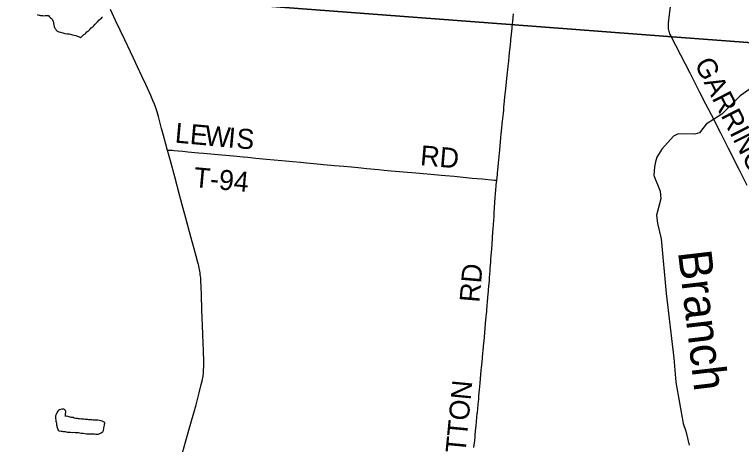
# Model space of a CAD drawing. Extents: x 1410790 to 1770854, y 448063 to 770588.
# Drawn here: x 1621585 to 1632477, y 584342 to 590784 of the extents above; entities that cross this region are included whole.
import ezdxf

# ---------------------------------------------------------------- set-up
doc = ezdxf.new("R2010")
doc.units = 0
for name, color, linetype in [('GM_X_County_Road', 7, 'Continuous'), ('GM_X_County_Road_Text', 7, 'Continuous'), ('GM_X_Minor_Lake', 7, 'Continuous'), ('GM_X_Minor_River', 7, 'Continuous'), ('GM_X_Minor_River_Text', 7, 'Continuous'), ('GM_X_State_Route', 7, 'Continuous'), ('GM_X_Township', 7, 'Continuous'), ('GM_X_Township_Road', 7, 'Continuous'), ('GM_X_Township_Road_Text', 7, 'Continuous')]:
    doc.layers.add(name, color=color, linetype=linetype)

msp = doc.modelspace()

# ---------------------------------------------------------------- linework, layer by layer
at = {"layer": 'GM_X_County_Road'}
for points in [[(1631388, 590557), (1631386, 590566), (1631383, 590585), (1631383, 590617), (1631385, 590653), (1631400, 590783), (1631430, 591017), (1631454, 591213), (1631481, 591437), (1631508, 591656), (1631543, 591952), (1631575, 592216), (1631598, 592381)], [(1632561, 588222), (1632442, 588460), (1632283, 588776), (1632166, 589007), (1632027, 589279), (1631945, 589440), (1631854, 589618), (1631777, 589767), (1631706, 589904), (1631569, 590173), (1631492, 590321), (1631450, 590406), (1631419, 590468), (1631406, 590496), (1631399, 590515), (1631394, 590532), (1631389, 590550), (1631388, 590557)]]:
    msp.add_lwpolyline(points, dxfattribs=at)
at = {"layer": 'GM_X_Minor_Lake'}
for points in [[(1622260, 584862), (1622246, 584850), (1622235, 584840), (1622223, 584826), (1622217, 584815), (1622215, 584804), (1622208, 584793), (1622202, 584779), (1622200, 584769), (1622197, 584749), (1622199, 584738), (1622203, 584704), (1622206, 584692), (1622210, 584676), (1622212, 584666), (1622216, 584648), (1622215, 584636), (1622219, 584622), (1622221, 584611), (1622223, 584595), (1622229, 584583), (1622232, 584571), (1622238, 584557), (1622254, 584547), (1622282, 584542), (1622300, 584540), (1622316, 584535), (1622330, 584535), (1622342, 584535), (1622358, 584529), (1622381, 584528), (1622403, 584528), (1622425, 584525), (1622449, 584523), (1622471, 584524), (1622495, 584522), (1622513, 584522), (1622529, 584519), (1622545, 584519), (1622563, 584517), (1622586, 584512), (1622612, 584510), (1622638, 584507), (1622664, 584503), (1622692, 584502), (1622718, 584502), (1622736, 584502), (1622762, 584503), (1622783, 584499), (1622801, 584498), (1622843, 584494), (1622863, 584505), (1622873, 584513), (1622884, 584517), (1622898, 584527), (1622908, 584533), (1622916, 584550), (1622919, 584564), (1622921, 584576), (1622923, 584593), (1622930, 584612), (1622934, 584630), (1622934, 584645), (1622936, 584661), (1622937, 584671), (1622919, 584683), (1622907, 584687), (1622897, 584689), (1622877, 584696), (1622857, 584700), (1622835, 584705), (1622819, 584705), (1622806, 584707), (1622794, 584707), (1622778, 584706), (1622762, 584708), (1622742, 584710), (1622720, 584713), (1622696, 584713), (1622682, 584714), (1622668, 584716), (1622654, 584718), (1622644, 584718), (1622624, 584723), (1622614, 584723), (1622604, 584723), (1622593, 584725), (1622579, 584723), (1622559, 584726), (1622545, 584728), (1622527, 584730), (1622503, 584733), (1622481, 584737), (1622463, 584744), (1622443, 584748), (1622433, 584748), (1622417, 584753), (1622389, 584761), (1622361, 584764), (1622345, 584766), (1622347, 584778)], [(1622347, 584778), (1622351, 584792), (1622351, 584808), (1622354, 584822), (1622354, 584836), (1622348, 584852), (1622334, 584867), (1622322, 584873), (1622306, 584873), (1622292, 584869), (1622260, 584862)]]:
    msp.add_lwpolyline(points, dxfattribs=at)
at = {"layer": 'GM_X_Minor_River'}
for points in [[(1621922, 590784), (1621936, 590778), (1621952, 590774), (1621964, 590772), (1621976, 590769), (1621986, 590767), (1622002, 590767), (1622020, 590766), (1622042, 590768), (1622060, 590768), (1622079, 590769), (1622093, 590769), (1622102, 590755), (1622122, 590736), (1622138, 590726), (1622148, 590716), (1622156, 590706), (1622160, 590692), (1622166, 590679), (1622167, 590669), (1622167, 590649), (1622173, 590627), (1622178, 590615), (1622180, 590603), (1622186, 590591), (1622190, 590578), (1622198, 590568), (1622209, 590550), (1622221, 590542), (1622231, 590536), (1622249, 590525), (1622273, 590519), (1622307, 590508), (1622341, 590499), (1622375, 590497), (1622402, 590494), (1622422, 590488), (1622438, 590484), (1622454, 590479), (1622502, 590468), (1622512, 590466), (1622530, 590462), (1622542, 590455)], [(1622542, 590455), (1622552, 590449), (1622564, 590445), (1622576, 590437), (1622594, 590457), (1622621, 590486), (1622645, 590494), (1622653, 590506), (1622670, 590523), (1622682, 590533), (1622692, 590541), (1622701, 590551), (1622719, 590567), (1622731, 590583), (1622748, 590594), (1622760, 590602), (1622772, 590616), (1622789, 590634), (1622799, 590644), (1622811, 590658), (1622819, 590669), (1622834, 590679), (1622848, 590701), (1622871, 590721), (1622889, 590730), (1622897, 590744), (1622903, 590744)], [(1632870, 589857), (1632459, 589564), (1632185, 589292), (1632074, 589219), (1631946, 589143), (1631848, 589009), (1631776, 588990), (1631528, 588995), (1631460, 588959), (1631285, 588769), (1631211, 588645), (1631188, 588577), (1631175, 588501), (1631166, 588374), (1631260, 588138), (1631267, 588020), (1631202, 587778), (1631221, 587653), (1631273, 587425), (1631351, 586605), (1631465, 585634), (1631494, 585276), (1631602, 584657), (1631645, 584540), (1631693, 584332)]]:
    msp.add_lwpolyline(points, dxfattribs=at)
at = {"layer": 'GM_X_State_Route'}
msp.add_lwpolyline([(1624100, 584218), (1624151, 584394), (1624228, 584662), (1624273, 584817), (1624307, 584937), (1624334, 585038), (1624354, 585114), (1624384, 585239), (1624400, 585313), (1624409, 585365), (1624415, 585410), (1624418, 585453), (1624420, 585512), (1624419, 585581), (1624414, 585745), (1624405, 585985), (1624399, 586129), (1624396, 586227), (1624392, 586362), (1624387, 586581), (1624382, 586709), (1624379, 586795), (1624375, 586836), (1624372, 586862), (1624369, 586890), (1624365, 586914), (1624357, 586962), (1624352, 586986), (1624346, 587017), (1624340, 587039), (1624333, 587067), (1624308, 587162), (1624277, 587273), (1624227, 587454), (1624152, 587732), (1624112, 587877), (1624062, 588061), (1623986, 588350), (1623922, 588591), (1623884, 588730), (1623878, 588749), (1623853, 588840), (1623817, 588973), (1623788, 589078), (1623741, 589255), (1623721, 589325), (1623702, 589384), (1623681, 589443), (1623659, 589498), (1623626, 589573), (1623550, 589737), (1623493, 589859), (1623428, 589999), (1623367, 590130), (1623323, 590225), (1623238, 590406), (1623100, 590693), (1623022, 590859)], dxfattribs=at)
at = {"layer": 'GM_X_Township'}
for points in [[(1640772, 591419), (1640696, 590579), (1640197, 585063), (1640135, 584378), (1639823, 584764), (1637962, 587056), (1637311, 587860), (1636804, 588487), (1636196, 588001), (1634375, 590228), (1631373, 590456), (1629012, 590636), (1622857, 591104)], [(1622857, 591104), (1629012, 590636), (1631373, 590456), (1634375, 590228), (1636196, 588001), (1636804, 588487), (1637311, 587860), (1637962, 587056), (1639823, 584764), (1640135, 584378), (1639791, 580666), (1639456, 576867), (1639097, 572897), (1638842, 570076), (1638543, 566777), (1632910, 567303), (1631058, 567476), (1627110, 567846), (1625400, 568006), (1623453, 568184), (1622375, 568282), (1618534, 568633)]]:
    msp.add_lwpolyline(points, dxfattribs=at)
at = {"layer": 'GM_X_Township_Road'}
for points in [[(1629056, 590744), (1629061, 590792)], [(1629022, 590408), (1629026, 590446), (1629040, 590580), (1629047, 590652), (1629050, 590678), (1629055, 590733), (1629056, 590744)], [(1628811, 588301), (1628815, 588338), (1628820, 588390), (1628822, 588413), (1628825, 588452), (1628835, 588557), (1628856, 588759), (1628873, 588939), (1628878, 588991), (1628898, 589187), (1628910, 589308), (1628914, 589353), (1628918, 589396), (1628926, 589487), (1628932, 589549), (1628941, 589627), (1628951, 589722), (1628967, 589875), (1628976, 589954), (1628981, 590009), (1628990, 590091), (1628996, 590149), (1629003, 590215), (1629011, 590290), (1629015, 590335), (1629020, 590387), (1629022, 590408)], [(1623878, 588749), (1623890, 588751), (1623901, 588752), (1623913, 588753), (1623925, 588752), (1623948, 588750), (1623978, 588747), (1624039, 588741), (1624108, 588735), (1624181, 588728), (1624343, 588713), (1624418, 588707), (1624692, 588681), (1624865, 588665), (1625012, 588652), (1625081, 588646), (1625202, 588634), (1625362, 588618), (1625590, 588596), (1625753, 588581), (1625871, 588570), (1625962, 588561), (1626070, 588551), (1626171, 588543), (1626214, 588539), (1626377, 588524), (1626521, 588512), (1626635, 588501), (1626736, 588491), (1626864, 588479), (1627037, 588461), (1627125, 588453), (1627226, 588443), (1627598, 588411), (1627876, 588386), (1627977, 588377), (1628170, 588360), (1628441, 588334), (1628594, 588320), (1628777, 588304), (1628811, 588301)], [(1628469, 584295), (1628480, 584403), (1628485, 584449), (1628488, 584488), (1628493, 584540), (1628501, 584628), (1628519, 584804), (1628520, 584821), (1628532, 584942), (1628536, 584981), (1628540, 585020), (1628544, 585072), (1628548, 585115), (1628553, 585160), (1628562, 585258), (1628574, 585392), (1628579, 585454), (1628583, 585496), (1628586, 585529), (1628596, 585634), (1628604, 585718), (1628606, 585738), (1628614, 585816), (1628621, 585898), (1628625, 585944), (1628632, 586019), (1628644, 586153), (1628654, 586261), (1628657, 586297), (1628660, 586336), (1628664, 586372), (1628667, 586411), (1628669, 586434), (1628672, 586473), (1628679, 586551), (1628687, 586640), (1628689, 586666), (1628693, 586711), (1628700, 586800), (1628703, 586842), (1628707, 586894), (1628711, 586943), (1628714, 586986), (1628717, 587028), (1628721, 587074), (1628724, 587120), (1628727, 587166), (1628732, 587221), (1628735, 587270), (1628741, 587349), (1628742, 587369), (1628745, 587411), (1628749, 587476), (1628751, 587495), (1628754, 587538), (1628756, 587564), (1628758, 587590), (1628760, 587619), (1628762, 587649), (1628765, 587688), (1628770, 587767), (1628772, 587799), (1628774, 587835), (1628777, 587875), (1628779, 587911), (1628781, 587947), (1628783, 587983), (1628786, 588028), (1628792, 588117), (1628795, 588143), (1628796, 588166), (1628801, 588207), (1628803, 588231), (1628810, 588296), (1628811, 588301)]]:
    msp.add_lwpolyline(points, dxfattribs=at)

# ---------------------------------------------------------------- texts
at = {"layer": 'GM_X_County_Road_Text'}
msp.add_text('GARRINGER', height=300, rotation=297.0346, dxfattribs=at).set_placement((1631766, 590048))
at = {"layer": 'GM_X_Minor_River_Text'}
msp.add_text('Branch', height=499.9, rotation=276.7253, dxfattribs=at).set_placement((1631525, 587228))
at = {"layer": 'GM_X_Township_Road_Text'}
for s, rotation, p in [('L', 354.8071, (1623980, 588866)), ('E', 354.8029, (1624204, 588846)), ('W', 354.8054, (1624427, 588825)), ('I', 354.8156, (1624774, 588794)), ('S', 355.2137, (1624899, 588783)), ('RD', 355.0736, (1627655, 588527)), ('T-94', 354.7752, (1624260, 588199)), ('RD', 85.1575, (1628551, 586462)), ('SUTTON', 84.4777, (1628287, 583647))]:
    msp.add_text(s, height=300, rotation=rotation, dxfattribs=at).set_placement(p)

doc.saveas('drawing.dxf')
